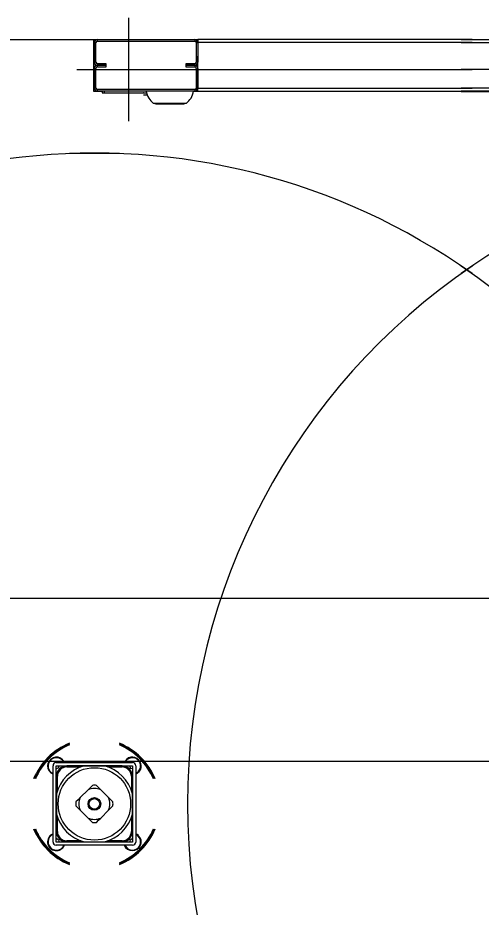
# Model space of a CAD drawing. Extents: x -264205 to -263659, y -1242401 to -1241986.
# Drawn here: x -263873.375 to -263872.949, y -1242087.591 to -1242086.773 of the extents above; entities that cross this region are included whole.
import ezdxf

# ---------------------------------------------------------------- set-up
doc = ezdxf.new("R2010")
doc.units = 0
doc.layers.add('PROJEKT_OBRUBNIKY_KOMUNIKACIE', color=7, linetype='Continuous')
doc.layers.add('SITUACIA_DSP_2D', color=7, linetype='Continuous')

msp = doc.modelspace()

# ---------------------------------------------------------------- linework, layer by layer
at = {"layer": 'PROJEKT_OBRUBNIKY_KOMUNIKACIE'}
msp.add_lwpolyline([(-263794.89278, -1242227.38224), (-263808.96776, -1242241.45725), (-263894.96779, -1242241.45725), (-263909.04274, -1242227.38224), (-263909.04274, -1242196.33267), (-263914.14281, -1242196.33267), (-263914.14281, -1242132.43268), (-263909.04274, -1242132.43268), (-263909.04274, -1242101.38224), (-263894.96779, -1242087.30722), (-263808.96776, -1242087.30722), (-263794.89278, -1242101.38224), (-263794.89278, -1242227.38224)], dxfattribs=at)
at = {"layer": 'SITUACIA_DSP_2D'}
for p, q in [((-263873.27339, -1242086.77348), (-263873.27339, -1242086.86848)), ((-263873.81937, -1242086.79343), (-263873.30521, -1242086.79343)), ((-263873.30521, -1242086.79343), (-263873.30189, -1242086.79343)), ((-263873.30521, -1242086.8414), (-263873.30521, -1242086.79343)), ((-263873.30474, -1242086.79628), (-263873.30332, -1242086.79628)), ((-263873.30474, -1242086.81433), (-263873.30474, -1242086.79628)), ((-263873.30332, -1242086.81433), (-263873.30332, -1242086.79628)), ((-263873.30189, -1242086.79485), (-263873.30189, -1242086.79343)), ((-263873.30189, -1242086.79343), (-263873.21259, -1242086.79343)), ((-263873.30189, -1242086.79485), (-263873.21259, -1242086.79485)), ((-263873.21259, -1242086.79343), (-263873.21259, -1242086.79485)), ((-263873.21259, -1242086.79343), (-263873.20974, -1242086.79343)), ((-263873.21117, -1242086.79628), (-263873.20974, -1242086.79628)), ((-263873.21117, -1242086.79628), (-263873.21117, -1242086.81433)), ((-263872.95774, -1242086.79343), (-263873.20974, -1242086.79343)), ((-263873.20974, -1242086.79343), (-263873.20974, -1242086.79628)), ((-263872.95774, -1242086.79628), (-263873.20974, -1242086.79628)), ((-263873.20974, -1242086.79628), (-263873.20974, -1242086.80293)), ((-263873.20974, -1242086.79628), (-263873.20974, -1242086.81433)), ((-263872.96774, -1242086.79343), (-263872.71574, -1242086.79343)), ((-263872.96774, -1242086.79628), (-263872.71574, -1242086.79628)), ((-263873.20974, -1242086.83808), (-263873.20974, -1242086.80863)), ((-263873.32089, -1242086.82098), (-263872.95774, -1242086.82098)), ((-263873.30332, -1242086.81433), (-263873.30474, -1242086.81433)), ((-263873.30474, -1242086.82003), (-263873.30332, -1242086.82003)), ((-263873.30474, -1242086.83808), (-263873.30474, -1242086.82003)), ((-263873.30332, -1242086.83808), (-263873.30332, -1242086.82003)), ((-263873.30189, -1242086.81718), (-263873.30189, -1242086.81575)), ((-263873.29382, -1242086.81575), (-263873.30189, -1242086.81575)), ((-263873.30189, -1242086.8186), (-263873.30189, -1242086.81718)), ((-263873.30189, -1242086.81718), (-263873.29382, -1242086.81718)), ((-263873.29382, -1242086.81718), (-263873.30189, -1242086.81718)), ((-263873.30189, -1242086.8186), (-263873.29382, -1242086.8186)), ((-263873.29382, -1242086.81718), (-263873.29382, -1242086.81575)), ((-263873.29382, -1242086.8186), (-263873.29382, -1242086.81718)), ((-263873.21259, -1242086.81575), (-263873.22067, -1242086.81575)), ((-263873.22067, -1242086.81575), (-263873.22067, -1242086.81718)), ((-263873.22067, -1242086.81718), (-263873.21259, -1242086.81718)), ((-263873.22067, -1242086.81718), (-263873.22067, -1242086.8186)), ((-263873.21259, -1242086.81718), (-263873.22067, -1242086.81718)), ((-263873.22067, -1242086.8186), (-263873.21259, -1242086.8186)), ((-263873.21259, -1242086.81575), (-263873.21259, -1242086.81718)), ((-263873.21259, -1242086.81718), (-263873.21259, -1242086.8186)), ((-263873.20974, -1242086.81433), (-263873.21117, -1242086.81433)), ((-263873.21117, -1242086.82003), (-263873.21117, -1242086.83808)), ((-263873.20974, -1242086.82003), (-263873.20974, -1242086.83808)), ((-263872.60459, -1242086.82098), (-263872.96774, -1242086.82098)), ((-263873.30332, -1242086.83808), (-263873.30474, -1242086.83808)), ((-263873.20974, -1242086.83808), (-263873.21117, -1242086.83808)), ((-263873.20974, -1242086.83808), (-263872.95774, -1242086.83808)), ((-263873.20974, -1242086.84093), (-263873.20974, -1242086.83808)), ((-263872.71574, -1242086.83808), (-263872.96774, -1242086.83808)), ((-263873.29762, -1242086.8414), (-263873.30521, -1242086.8414)), ((-263873.30189, -1242086.84093), (-263873.30189, -1242086.8395)), ((-263873.21259, -1242086.8395), (-263873.30189, -1242086.8395)), ((-263873.21259, -1242086.84093), (-263873.30189, -1242086.84093)), ((-263873.29762, -1242086.84093), (-263873.29762, -1242086.84235)), ((-263873.29762, -1242086.84235), (-263873.29572, -1242086.84235)), ((-263873.29572, -1242086.84093), (-263873.29572, -1242086.84235)), ((-263873.29572, -1242086.84235), (-263873.25691, -1242086.84235)), ((-263873.25985, -1242086.84245), (-263873.25689, -1242086.84245)), ((-263873.25978, -1242086.84425), (-263873.25663, -1242086.84425)), ((-263873.25662, -1242086.8434), (-263873.25663, -1242086.84385)), ((-263873.25663, -1242086.84385), (-263873.25663, -1242086.84425)), ((-263873.25629, -1242086.84425), (-263873.25663, -1242086.84425)), ((-263872.95774, -1242086.8414), (-263873.21364, -1242086.8414)), ((-263873.21259, -1242086.8395), (-263873.21259, -1242086.84093)), ((-263873.20974, -1242086.84093), (-263872.95774, -1242086.84093)), ((-263872.71574, -1242086.84093), (-263872.96774, -1242086.84093)), ((-263872.96774, -1242086.8414), (-263872.71185, -1242086.8414)), ((-263873.22048, -1242086.85233), (-263873.25031, -1242086.85233)), ((-263873.24882, -1242086.85251), (-263873.24916, -1242086.85233)), ((-263873.24818, -1242086.85264), (-263873.24882, -1242086.85251)), ((-263873.24818, -1242086.85264), (-263873.22261, -1242086.85264)), ((-263873.22196, -1242086.85251), (-263873.22261, -1242086.85264)), ((-263873.22163, -1242086.85233), (-263873.22196, -1242086.85251)), ((-263873.32768, -1242086.89793), (-263873.2818, -1242086.89793)), ((-263894.96779, -1242087.30724), (-263808.96779, -1242087.30724)), ((-263894.58094, -1242087.45724), (-263809.35464, -1242087.45724)), ((-263873.33989, -1242087.45843), (-263873.26959, -1242087.45843)), ((-263873.3329, -1242087.4571), (-263873.33396, -1242087.45579)), ((-263873.3322, -1242087.45843), (-263873.3329, -1242087.4571)), ((-263873.34274, -1242087.53158), (-263873.34274, -1242087.46128)), ((-263873.33989, -1242087.53158), (-263873.33989, -1242087.46128)), ((-263873.33989, -1242087.46128), (-263873.26959, -1242087.46128)), ((-263873.33989, -1242087.46413), (-263873.33971, -1242087.46424)), ((-263873.33971, -1242087.46424), (-263873.33732, -1242087.4629)), ((-263873.33732, -1242087.4629), (-263873.33729, -1242087.46128)), ((-263873.33207, -1242087.46128), (-263873.33207, -1242087.46171)), ((-263873.3316, -1242087.46163), (-263873.3316, -1242087.46128)), ((-263873.33015, -1242087.46152), (-263873.33015, -1242087.46247)), ((-263873.31427, -1242087.46152), (-263873.33015, -1242087.46152)), ((-263873.33015, -1242087.46247), (-263873.31712, -1242087.46247)), ((-263873.3084, -1242087.46152), (-263873.31411, -1242087.46152)), ((-263873.30307, -1242087.46152), (-263873.3084, -1242087.46152)), ((-263873.29788, -1242087.46152), (-263873.30307, -1242087.46152)), ((-263873.29537, -1242087.46152), (-263873.29788, -1242087.46152)), ((-263873.27933, -1242087.46152), (-263873.29521, -1242087.46152)), ((-263873.29236, -1242087.46247), (-263873.27933, -1242087.46247)), ((-263873.27933, -1242087.46247), (-263873.27933, -1242087.46152)), ((-263873.27788, -1242087.46128), (-263873.27788, -1242087.46163)), ((-263873.27741, -1242087.46158), (-263873.27741, -1242087.46128)), ((-263873.27741, -1242087.46171), (-263873.27741, -1242087.46158)), ((-263873.27242, -1242087.46128), (-263873.27156, -1242087.46361)), ((-263873.27156, -1242087.46361), (-263873.26959, -1242087.46394)), ((-263873.26959, -1242087.46128), (-263873.26959, -1242087.53158)), ((-263873.26674, -1242087.46128), (-263873.26674, -1242087.53158)), ((-263873.33951, -1242087.4691), (-263873.33989, -1242087.46909)), ((-263873.33989, -1242087.46957), (-263873.33954, -1242087.46957)), ((-263873.33965, -1242087.47102), (-263873.33965, -1242087.48689)), ((-263873.33965, -1242087.47102), (-263873.3387, -1242087.47102)), ((-263873.33946, -1242087.46909), (-263873.33951, -1242087.4691)), ((-263873.3387, -1242087.48405), (-263873.3387, -1242087.47102)), ((-263873.27078, -1242087.47102), (-263873.27078, -1242087.48405)), ((-263873.27078, -1242087.47102), (-263873.26983, -1242087.47102)), ((-263873.26959, -1242087.46909), (-263873.27002, -1242087.46909)), ((-263873.26994, -1242087.46957), (-263873.26959, -1242087.46957)), ((-263873.26983, -1242087.48689), (-263873.26983, -1242087.47102)), ((-263873.31053, -1242087.48341), (-263873.31776, -1242087.49064)), ((-263873.30847, -1242087.48135), (-263873.31053, -1242087.48341)), ((-263873.30654, -1242087.47942), (-263873.30847, -1242087.48135)), ((-263873.30098, -1242087.48137), (-263873.30294, -1242087.47942)), ((-263873.29895, -1242087.48341), (-263873.30098, -1242087.48137)), ((-263873.29172, -1242087.49064), (-263873.29895, -1242087.48341)), ((-263873.33965, -1242087.48706), (-263873.33965, -1242087.48957)), ((-263873.33965, -1242087.48957), (-263873.33965, -1242087.49476)), ((-263873.31979, -1242087.49267), (-263873.32174, -1242087.49462)), ((-263873.31776, -1242087.49064), (-263873.31979, -1242087.49267)), ((-263873.28966, -1242087.4927), (-263873.29172, -1242087.49064)), ((-263873.28774, -1242087.49462), (-263873.28966, -1242087.4927)), ((-263873.26983, -1242087.48957), (-263873.26983, -1242087.48706)), ((-263873.26983, -1242087.49487), (-263873.26983, -1242087.48957)), ((-263873.33965, -1242087.49476), (-263873.33965, -1242087.50009)), ((-263873.33965, -1242087.50009), (-263873.33965, -1242087.5058)), ((-263873.32174, -1242087.49823), (-263873.31982, -1242087.50016)), ((-263873.31982, -1242087.50016), (-263873.31776, -1242087.50222)), ((-263873.29172, -1242087.50222), (-263873.28969, -1242087.50018)), ((-263873.28969, -1242087.50018), (-263873.28774, -1242087.49823)), ((-263873.26983, -1242087.50009), (-263873.26983, -1242087.49487)), ((-263873.26983, -1242087.5058), (-263873.26983, -1242087.50009)), ((-263873.33965, -1242087.50596), (-263873.33965, -1242087.52184)), ((-263873.3387, -1242087.52184), (-263873.3387, -1242087.50881)), ((-263873.31776, -1242087.50222), (-263873.31053, -1242087.50945)), ((-263873.29895, -1242087.50945), (-263873.29172, -1242087.50222)), ((-263873.27078, -1242087.50881), (-263873.27078, -1242087.52184)), ((-263873.26983, -1242087.52184), (-263873.26983, -1242087.50596)), ((-263873.31053, -1242087.50945), (-263873.30849, -1242087.51148)), ((-263873.30849, -1242087.51148), (-263873.30654, -1242087.51343)), ((-263873.30294, -1242087.51343), (-263873.30101, -1242087.5115)), ((-263873.30101, -1242087.5115), (-263873.29895, -1242087.50945)), ((-263873.33954, -1242087.52329), (-263873.33989, -1242087.52329)), ((-263873.33989, -1242087.52376), (-263873.33946, -1242087.52376)), ((-263873.33965, -1242087.52184), (-263873.3387, -1242087.52184)), ((-263873.27078, -1242087.52184), (-263873.26983, -1242087.52184)), ((-263873.27002, -1242087.52376), (-263873.26959, -1242087.52376)), ((-263873.26959, -1242087.52329), (-263873.26994, -1242087.52329)), ((-263873.26541, -1242087.52459), (-263873.26674, -1242087.52389)), ((-263873.2641, -1242087.52565), (-263873.26541, -1242087.52459)), ((-263873.3394, -1242087.52863), (-263873.33989, -1242087.52885)), ((-263873.26959, -1242087.53158), (-263873.33989, -1242087.53158)), ((-263873.33717, -1242087.53023), (-263873.3394, -1242087.52863)), ((-263873.33731, -1242087.53158), (-263873.33717, -1242087.53023)), ((-263873.33207, -1242087.53114), (-263873.33207, -1242087.53158)), ((-263873.3316, -1242087.53158), (-263873.3316, -1242087.53123)), ((-263873.31712, -1242087.53039), (-263873.33015, -1242087.53039)), ((-263873.33015, -1242087.53134), (-263873.33015, -1242087.53039)), ((-263873.33015, -1242087.53134), (-263873.31427, -1242087.53134)), ((-263873.31411, -1242087.53134), (-263873.3084, -1242087.53134)), ((-263873.3084, -1242087.53134), (-263873.30318, -1242087.53134)), ((-263873.30318, -1242087.53134), (-263873.29788, -1242087.53134)), ((-263873.29788, -1242087.53134), (-263873.29537, -1242087.53134)), ((-263873.29521, -1242087.53134), (-263873.27933, -1242087.53134)), ((-263873.27933, -1242087.53039), (-263873.29236, -1242087.53039)), ((-263873.27933, -1242087.53039), (-263873.27933, -1242087.53134)), ((-263873.27788, -1242087.53123), (-263873.27788, -1242087.53158)), ((-263873.27741, -1242087.53158), (-263873.27741, -1242087.53114)), ((-263873.26992, -1242087.52862), (-263873.27224, -1242087.53008)), ((-263873.27224, -1242087.53008), (-263873.27218, -1242087.53158)), ((-263873.26959, -1242087.52879), (-263873.26992, -1242087.52862)), ((-263873.26959, -1242087.53443), (-263873.33989, -1242087.53443)), ((-263873.27623, -1242087.53542), (-263873.27676, -1242087.53443))]:
    msp.add_line(p, q, dxfattribs=at)
for radius in [0.0333, 0.0058, 0.00485]:
    msp.add_circle((-263873.30474, -1242087.49643), radius, dxfattribs=at)
for centre, radius, start, end in [((-263873.30189, -1242086.79628), 0.00285, 90, 180), ((-263873.30189, -1242086.79628), 0.00143, 90, 180), ((-263873.21259, -1242086.79628), 0.00285, 0, 90), ((-263873.21259, -1242086.79628), 0.00143, 0, 90), ((-263873.30189, -1242086.81433), 0.00285, 180, 270), ((-263873.30189, -1242086.82003), 0.00285, 90, 180), ((-263873.30189, -1242086.81433), 0.00143, 180, 270), ((-263873.30189, -1242086.82003), 0.00143, 90, 180), ((-263873.21259, -1242086.81433), 0.00143, 270, 0), ((-263873.21259, -1242086.81433), 0.00285, 270, 0), ((-263873.21259, -1242086.82003), 0.00285, 0, 90), ((-263873.21259, -1242086.82003), 0.00143, 0, 90), ((-263873.30189, -1242086.83808), 0.00285, 180, 270), ((-263873.30189, -1242086.83808), 0.00143, 180, 270), ((-263873.21259, -1242086.83808), 0.00143, 270, 0), ((-263873.21259, -1242086.83808), 0.00285, 270, 0), ((-263873.25976, -1242086.84245), 0.000095, 90, 180), ((-263873.23858, -1242086.83738), 0.019, 190.75587, 231.87121), ((-263873.23221, -1242086.83738), 0.019, 308.12879, 349.24413), ((-263873.30474, -1242087.49643), 0.5985, 54.56502, 305.43498), ((-263872.62074, -1242087.49643), 0.5985, 234.56502, 125.43498), ((-263872.62074, -1242087.49643), 0.5985, 124.26896, 235.73104), ((-263873.30474, -1242087.49643), 0.5985, 304.26896, 55.73104), ((-263873.30474, -1242087.49643), 0.06033, 112.35319, 157.6468), ((-263873.30474, -1242087.49643), 0.05938, 112.73067, 157.26932), ((-263873.30474, -1242087.49643), 0.0589, 112.92441, 157.0756), ((-263873.30474, -1242087.49643), 0.06033, 22.3532, 67.64681), ((-263873.30474, -1242087.49643), 0.05938, 45.00001, 67.26933), ((-263873.30474, -1242087.49643), 0.0589, 45.00001, 67.07559), ((-263873.33967, -1242087.4615), 0.00807, 45.00001, 247.66306), ((-263873.33967, -1242087.4615), 0.0076, 23.81633, 209.14976), ((-263873.33989, -1242087.46128), 0.00285, 90, 180), ((-263873.26981, -1242087.4615), 0.00807, 45.00001, 157.66306), ((-263873.26981, -1242087.4615), 0.0076, 293.81631, 156.18367), ((-263873.26959, -1242087.46128), 0.00285, 0, 90), ((-263873.26981, -1242087.4615), 0.00807, 292.33694, 45.00001), ((-263873.30474, -1242087.49643), 0.0589, 22.9244, 45.00001), ((-263873.30474, -1242087.49643), 0.05938, 22.73068, 45.00001), ((-263873.33967, -1242087.4615), 0.0076, 209.14976, 246.18369), ((-263873.30474, -1242087.49643), 0.03615, 105.02023, 164.97979), ((-263873.33015, -1242087.47102), 0.0095, 90, 180), ((-263873.33015, -1242087.47102), 0.00855, 90, 180), ((-263873.30474, -1242087.49643), 0.03615, 15.02021, 74.97977), ((-263873.27933, -1242087.47102), 0.0095, 0, 90), ((-263873.27933, -1242087.47102), 0.00855, 0, 90), ((-263873.30474, -1242087.49643), 0.01425, 66.03949, 113.96051), ((-263873.30474, -1242087.49643), 0.0171, 83.94245, 96.05755), ((-263873.30474, -1242087.49643), 0.01425, 156.03947, 203.96053), ((-263873.30474, -1242087.49643), 0.01425, 336.03947, 23.96053), ((-263873.30474, -1242087.49643), 0.0171, 173.94245, 186.05755), ((-263873.30474, -1242087.49643), 0.0171, 353.94245, 6.05755), ((-263873.30474, -1242087.49643), 0.03615, 195.02021, 254.97977), ((-263873.30474, -1242087.49643), 0.03615, 285.02023, 344.97979), ((-263873.30474, -1242087.49643), 0.01425, 246.03949, 293.96051), ((-263873.30474, -1242087.49643), 0.0171, 263.94245, 276.05755), ((-263873.30474, -1242087.49643), 0.06033, 202.3532, 247.64681), ((-263873.30474, -1242087.49643), 0.05938, 202.73068, 247.26933), ((-263873.30474, -1242087.49643), 0.0589, 202.9244, 247.07559), ((-263873.33967, -1242087.53136), 0.00807, 112.33694, 337.66306), ((-263873.33967, -1242087.53136), 0.0076, 113.81631, 144.35446), ((-263873.33015, -1242087.52184), 0.0095, 180, 270), ((-263873.33015, -1242087.52184), 0.00855, 180, 270), ((-263873.30474, -1242087.49643), 0.06033, 292.35319, 337.6468), ((-263873.30474, -1242087.49643), 0.0589, 292.92441, 337.0756), ((-263873.30474, -1242087.49643), 0.05938, 292.73067, 337.26932), ((-263873.27933, -1242087.52184), 0.00855, 270, 0), ((-263873.27933, -1242087.52184), 0.0095, 270, 0), ((-263873.26981, -1242087.53136), 0.0076, 212.31925, 66.18369), ((-263873.33967, -1242087.53136), 0.0076, 144.35446, 336.18367), ((-263873.33989, -1242087.53158), 0.00285, 180, 270), ((-263873.26981, -1242087.53136), 0.00807, 202.33694, 45.00001), ((-263873.26959, -1242087.53158), 0.00285, 270, 0)]:
    msp.add_arc(centre, radius, start, end, dxfattribs=at)

doc.saveas('drawing.dxf')
